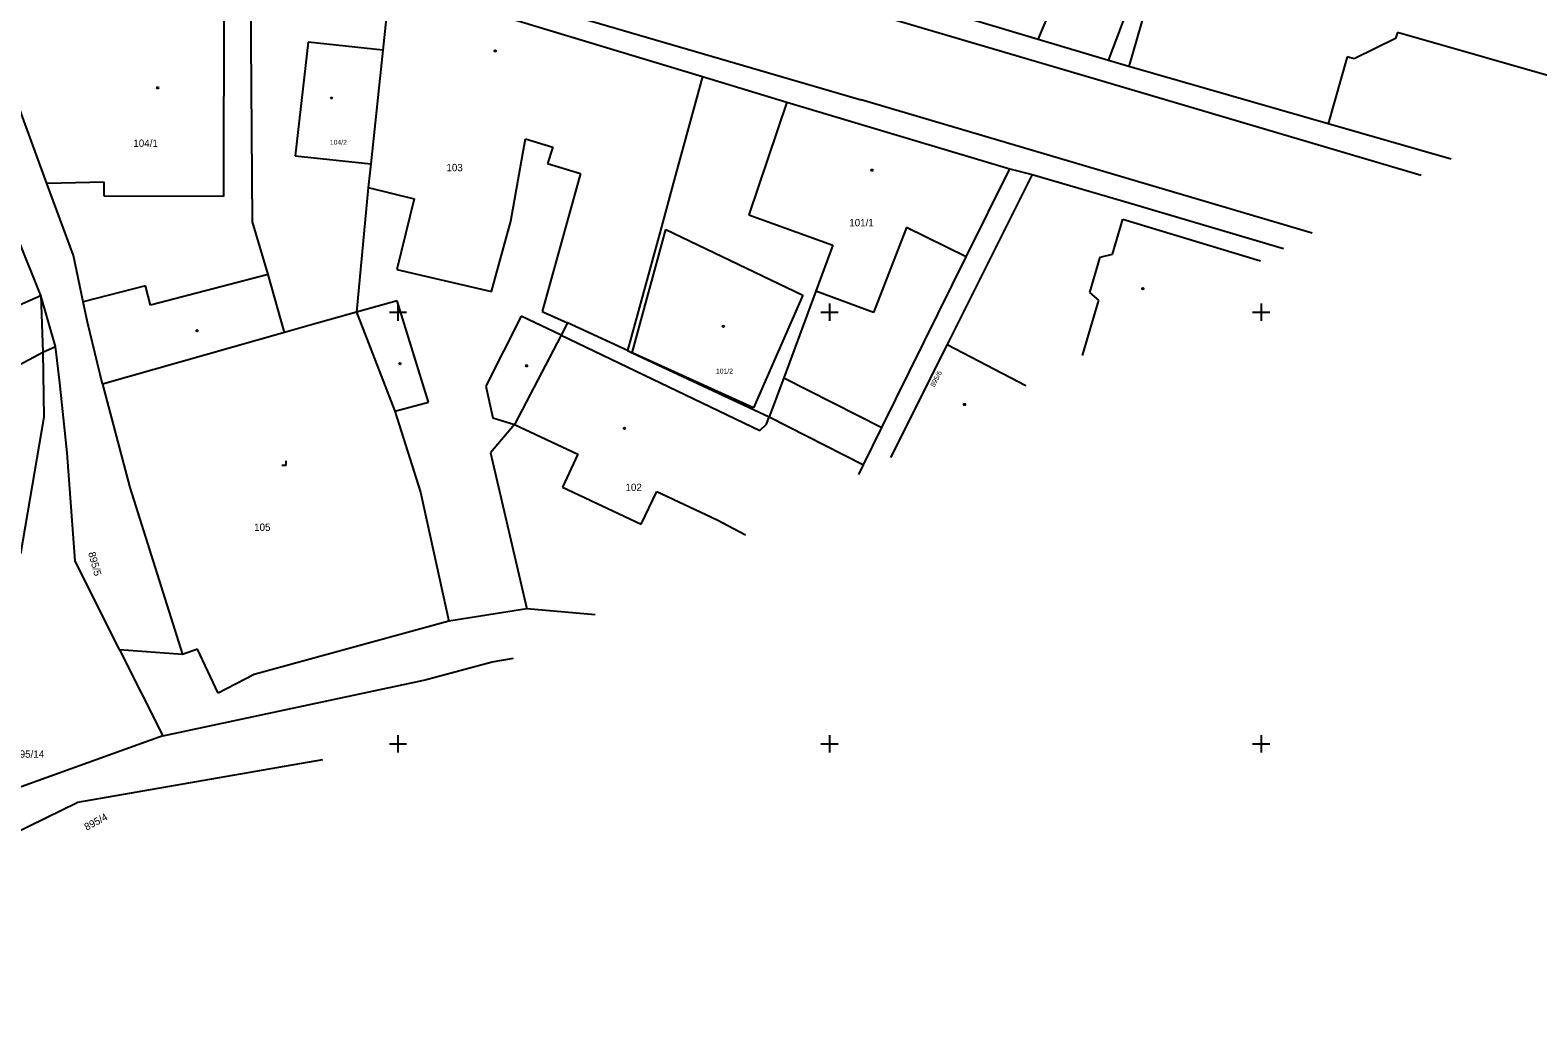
# Model space of a CAD drawing. Extents: x -711081 to -709338, y -1025122 to -1024092.
# Drawn here: x -710971.3 to -710884, y -1025116.8 to -1025058.7 of the extents above; entities that cross this region are included whole.
import ezdxf

# ---------------------------------------------------------------- set-up
doc = ezdxf.new("R2010")
doc.units = 0
for name, color, linetype in [('Z_hektometricka_sit', 7, 'Continuous'), ('Z_katastr_cisla_pozemkova', 7, 'Continuous'), ('Z_katastr_cisla_stavebni', 7, 'Continuous'), ('Z_katastr_hranice', 7, 'Continuous'), ('Z_katastr_vnitrni_kresba', 7, 'Continuous'), ('Z_katastr_znacky_budov', 7, 'Continuous'), ('Z_katastr_znacky_kultur', 7, 'Continuous')]:
    doc.layers.add(name, color=color, linetype=linetype)

msp = doc.modelspace()

# ---------------------------------------------------------------- linework, layer by layer
at = {"layer": 'Z_hektometricka_sit'}
for p, q in [((-710950, -1025074.5), (-710950, -1025075.5)), ((-710925, -1025074.5), (-710925, -1025075.5)), ((-710900, -1025074.5), (-710900, -1025075.5)), ((-710950.5, -1025075), (-710949.5, -1025075)), ((-710925.5, -1025075), (-710924.5, -1025075)), ((-710900.5, -1025075), (-710899.5, -1025075)), ((-710950, -1025099.5), (-710950, -1025100.5)), ((-710925, -1025099.5), (-710925, -1025100.5)), ((-710900, -1025099.5), (-710900, -1025100.5)), ((-710950.5, -1025100), (-710949.5, -1025100)), ((-710925.5, -1025100), (-710924.5, -1025100)), ((-710900.5, -1025100), (-710899.5, -1025100))]:
    msp.add_line(p, q, dxfattribs=at)
at = {"layer": 'Z_katastr_hranice'}
for p, q in [((-710912.91, -1025059.21), (-710909.12, -1025049.95)), ((-710905.04, -1025051.6), (-710907.66, -1025060.76)), ((-710908.85, -1025060.42), (-710906.79, -1025054.96)), ((-710958.43, -1025069.77), (-710958.53, -1025055.85)), ((-710950.46, -1025055.87), (-710950.88, -1025059.82)), ((-710950.46, -1025055.87), (-710932.37, -1025061.34)), ((-710912.91, -1025059.21), (-710918.14, -1025057.64)), ((-710908.85, -1025060.42), (-710912.91, -1025059.21)), ((-710950.88, -1025059.82), (-710951.58, -1025066.4)), ((-710907.66, -1025060.76), (-710908.85, -1025060.42)), ((-710932.37, -1025061.34), (-710934.01, -1025067.33)), ((-710932.37, -1025061.34), (-710927.47, -1025062.83)), ((-710896.12, -1025064.08), (-710907.66, -1025060.76)), ((-710970.34, -1025067.54), (-710972.28, -1025062.26)), ((-710927.47, -1025062.83), (-710929.67, -1025069.36)), ((-710927.47, -1025062.83), (-710914.56, -1025066.69)), ((-710888.983, -1025066.131), (-710896.12, -1025064.08)), ((-710970.68, -1025074.02), (-710973.95, -1025065.94)), ((-710951.58, -1025066.4), (-710951.73, -1025067.78)), ((-710917.09, -1025071.79), (-710914.56, -1025066.69)), ((-710914.56, -1025066.69), (-710913.26, -1025067.02)), ((-710968.8, -1025071.72), (-710970.34, -1025067.54)), ((-710934.01, -1025067.33), (-710934.8, -1025070.26)), ((-710913.26, -1025067.02), (-710918.18, -1025076.87)), ((-710913.26, -1025067.02), (-710907.65, -1025068.67)), ((-710951.73, -1025067.78), (-710952.4, -1025074.99)), ((-710907.65, -1025068.67), (-710898.703, -1025071.302)), ((-710957.53, -1025072.82), (-710958.43, -1025069.77)), ((-710929.67, -1025069.36), (-710924.81, -1025071.12)), ((-710934.8, -1025070.26), (-710936.7, -1025077.22)), ((-710968.23, -1025074.4), (-710968.8, -1025071.72)), ((-710924.81, -1025071.12), (-710925.79, -1025073.78)), ((-710921.98, -1025081.68), (-710917.09, -1025071.79)), ((-710956.57, -1025076.17), (-710957.53, -1025072.82)), ((-710972.85, -1025074.97), (-710970.68, -1025074.02)), ((-710970.68, -1025074.02), (-710970.58, -1025077.3)), ((-710969.84, -1025076.98), (-710970.68, -1025074.02)), ((-710967.98, -1025075.58), (-710968.23, -1025074.4)), ((-710925.79, -1025073.78), (-710927.65, -1025078.79)), ((-710952.4, -1025074.99), (-710955.09, -1025075.75)), ((-710952.4, -1025074.99), (-710950.41, -1025080.12)), ((-710967.11, -1025079.16), (-710967.98, -1025075.58)), ((-710956.57, -1025076.17), (-710967.11, -1025079.16)), ((-710955.09, -1025075.75), (-710956.57, -1025076.17)), ((-710940.18, -1025075.62), (-710940.55, -1025076.33)), ((-710936.7, -1025077.22), (-710940.18, -1025075.62)), ((-710969.59, -1025079.09), (-710969.84, -1025076.98)), ((-710940.55, -1025076.33), (-710943.25, -1025081.49)), ((-710918.18, -1025076.87), (-710921.462, -1025083.408)), ((-710918.18, -1025076.87), (-710913.625, -1025079.24)), ((-710970.58, -1025077.3), (-710970.52, -1025081.08)), ((-710936.7, -1025077.22), (-710936.43, -1025077.35)), ((-710936.43, -1025077.35), (-710928.49, -1025081.06)), ((-710927.65, -1025078.79), (-710928.49, -1025081.06)), ((-710969.17, -1025083.14), (-710969.59, -1025079.09)), ((-710967.11, -1025079.16), (-710965.53, -1025085.14)), ((-710950.41, -1025080.12), (-710950.18, -1025080.72)), ((-710970.52, -1025081.08), (-710971.86, -1025088.99)), ((-710950.18, -1025080.72), (-710948.7, -1025085.42)), ((-710943.25, -1025081.49), (-710944.64, -1025083.14)), ((-710928.49, -1025081.06), (-710923.04, -1025083.83)), ((-710923.04, -1025083.83), (-710921.98, -1025081.68)), ((-710968.71, -1025089.4), (-710969.17, -1025083.14)), ((-710944.64, -1025083.14), (-710942.53, -1025092.18)), ((-710923.303, -1025084.388), (-710923.04, -1025083.83)), ((-710965.53, -1025085.14), (-710964.06, -1025089.81)), ((-710948.7, -1025085.42), (-710947.05, -1025092.89)), ((-710966.13, -1025094.55), (-710968.71, -1025089.4)), ((-710964.06, -1025089.81), (-710962.49, -1025094.82)), ((-710947.05, -1025092.89), (-710958.34, -1025095.98)), ((-710942.53, -1025092.18), (-710947.05, -1025092.89)), ((-710938.587, -1025092.518), (-710942.53, -1025092.18)), ((-710962.49, -1025094.82), (-710966.13, -1025094.55)), ((-710966.13, -1025094.55), (-710963.63, -1025099.53)), ((-710961.61, -1025094.52), (-710962.49, -1025094.82)), ((-710960.41, -1025097.06), (-710961.61, -1025094.52)), ((-710958.34, -1025095.98), (-710960.41, -1025097.06)), ((-710963.63, -1025099.53), (-710979.23, -1025105.13))]:
    msp.add_line(p, q, dxfattribs=at)
at = {"layer": 'Z_katastr_vnitrni_kresba'}
for p, q in [((-710950.12, -1025054.82), (-710923.17, -1025062.69)), ((-710960.08, -1025055.85), (-710960.11, -1025068.29)), ((-710921.8, -1025057.89), (-710909.53, -1025061.5)), ((-710892.11, -1025058.8), (-710892.22, -1025059.14)), ((-710881.105, -1025061.941), (-710892.11, -1025058.8)), ((-710955.21, -1025059.36), (-710955.95, -1025065.94)), ((-710950.88, -1025059.82), (-710955.21, -1025059.36)), ((-710892.22, -1025059.14), (-710894.62, -1025060.33)), ((-710895.01, -1025060.2), (-710896.12, -1025064.08)), ((-710894.62, -1025060.33), (-710895.01, -1025060.2)), ((-710909.53, -1025061.5), (-710890.722, -1025067.056)), ((-710897.042, -1025070.418), (-710923.17, -1025062.69)), ((-710943.46, -1025069.73), (-710942.76, -1025065.8)), ((-710942.76, -1025065.8), (-710942.61, -1025064.96)), ((-710942.61, -1025064.96), (-710941.04, -1025065.44)), ((-710941.04, -1025065.44), (-710941.33, -1025066.39)), ((-710955.95, -1025065.94), (-710951.58, -1025066.4)), ((-710941.33, -1025066.39), (-710939.43, -1025066.97)), ((-710967.02, -1025067.47), (-710970.34, -1025067.54)), ((-710967.02, -1025068.27), (-710967.02, -1025067.47)), ((-710939.43, -1025066.97), (-710941.64, -1025074.95)), ((-710960.11, -1025068.29), (-710967.02, -1025068.27)), ((-710951.73, -1025067.78), (-710949.06, -1025068.43)), ((-710949.06, -1025068.43), (-710950.07, -1025072.52)), ((-710944.58, -1025073.8), (-710943.46, -1025069.73)), ((-710920.54, -1025070.09), (-710922.46, -1025075.01)), ((-710917.09, -1025071.79), (-710920.54, -1025070.09)), ((-710908.62, -1025071.63), (-710908.02, -1025069.61)), ((-710908.02, -1025069.61), (-710900.039, -1025072.013)), ((-710936.43, -1025077.35), (-710934.48, -1025070.21)), ((-710934.48, -1025070.21), (-710926.54, -1025074.01)), ((-710909.92, -1025073.85), (-710909.32, -1025071.81)), ((-710909.32, -1025071.81), (-710908.62, -1025071.63)), ((-710950.07, -1025072.52), (-710944.58, -1025073.8)), ((-710964.62, -1025073.47), (-710968.23, -1025074.4)), ((-710964.33, -1025074.58), (-710964.62, -1025073.47)), ((-710957.53, -1025072.82), (-710964.33, -1025074.58)), ((-710950.05, -1025074.34), (-710952.4, -1025074.99)), ((-710948.24, -1025080.2), (-710950.05, -1025074.34)), ((-710926.54, -1025074.01), (-710929.4, -1025080.54)), ((-710922.46, -1025075.01), (-710925.79, -1025073.78)), ((-710910.354, -1025077.499), (-710909.41, -1025074.3)), ((-710909.41, -1025074.3), (-710909.92, -1025073.85)), ((-710942.87, -1025075.22), (-710944.92, -1025079.28)), ((-710940.55, -1025076.33), (-710942.87, -1025075.22)), ((-710941.64, -1025074.95), (-710940.18, -1025075.62)), ((-710970.58, -1025077.3), (-710969.84, -1025076.98)), ((-710940.55, -1025076.33), (-710929.03, -1025081.84)), ((-710977.54, -1025081.03), (-710970.58, -1025077.3)), ((-710929.4, -1025080.54), (-710936.43, -1025077.35)), ((-710927.65, -1025078.79), (-710921.98, -1025081.68)), ((-710944.92, -1025079.28), (-710944.51, -1025081.12)), ((-710950.18, -1025080.72), (-710948.24, -1025080.2)), ((-710944.51, -1025081.12), (-710943.25, -1025081.49)), ((-710943.25, -1025081.49), (-710939.58, -1025083.22)), ((-710929.03, -1025081.84), (-710928.65, -1025081.48)), ((-710928.65, -1025081.48), (-710928.49, -1025081.06)), ((-710939.58, -1025083.22), (-710940.48, -1025085.13)), ((-710940.48, -1025085.13), (-710935.91, -1025087.28)), ((-710935.91, -1025087.28), (-710935.01, -1025085.37)), ((-710935.01, -1025085.37), (-710931.51, -1025087.02)), ((-710931.51, -1025087.02), (-710929.867, -1025087.88)), ((-710948.51, -1025096.3), (-710944.54, -1025095.25)), ((-710944.54, -1025095.25), (-710943.312, -1025095.032)), ((-710963.63, -1025099.53), (-710948.51, -1025096.3)), ((-710968.54, -1025103.37), (-710954.349, -1025100.902)), ((-710995.96, -1025116.79), (-710968.54, -1025103.37))]:
    msp.add_line(p, q, dxfattribs=at)
at = {"layer": 'Z_katastr_znacky_budov'}
for centre, radius in [((-710944.372, -1025059.86), 0.0437), ((-710963.922, -1025062), 0.0437), ((-710953.851, -1025062.59), 0.0293), ((-710922.542, -1025066.77), 0.0437), ((-710906.852, -1025073.63), 0.0437), ((-710961.642, -1025076.06), 0.0437), ((-710931.152, -1025075.82), 0.0437), ((-710949.882, -1025077.98), 0.0437), ((-710942.552, -1025078.1), 0.0437), ((-710917.182, -1025080.34), 0.0437), ((-710936.882, -1025081.72), 0.0437)]:
    msp.add_circle(centre, radius, dxfattribs=at)
at = {"layer": 'Z_katastr_znacky_kultur'}
for p, q in [((-710956.73, -1025083.86), (-710956.48, -1025083.86)), ((-710956.48, -1025083.86), (-710956.48, -1025083.61))]:
    msp.add_line(p, q, dxfattribs=at)

# ---------------------------------------------------------------- texts
at = {"layer": 'Z_katastr_cisla_pozemkova'}
for s, height, rotation, p in [('895/6', 0.285, 63, (-710918.925, -1025079.354)), ('895/5', 0.425, 285, (-710967.948, -1025088.935)), ('895/4', 0.425, 28, (-710968.031, -1025105.029))]:
    msp.add_text(s, height=height, rotation=rotation, dxfattribs=at).set_placement(p)
msp.add_text('895/14', height=0.425, dxfattribs=at).set_placement((-710972.229, -1025100.799))
at = {"layer": 'Z_katastr_cisla_stavebni'}
for s, height, p in [('104/1', 0.425, (-710965.33, -1025065.419)), ('104/2', 0.285, (-710953.947, -1025065.299)), ('103', 0.425, (-710947.194, -1025066.83)), ('101/1', 0.425, (-710923.861, -1025070.02)), ('101/2', 0.285, (-710931.582, -1025078.549)), ('102', 0.425, (-710936.824, -1025085.35)), ('105', 0.425, (-710958.334, -1025087.66))]:
    msp.add_text(s, height=height, dxfattribs=at).set_placement(p)

doc.saveas('drawing.dxf')
